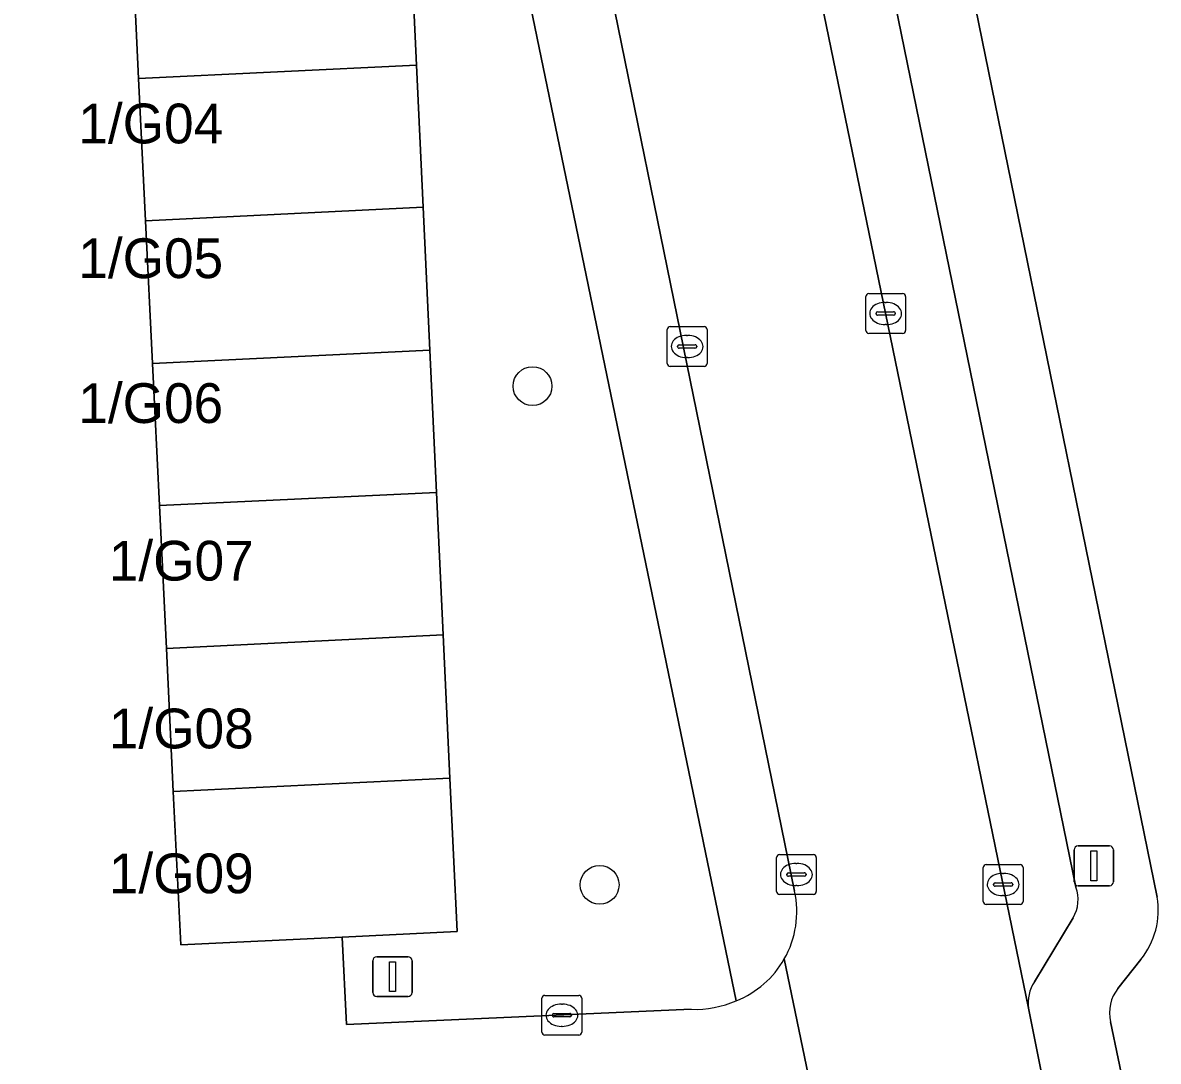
# Model space of a CAD drawing. Extents: x 161084 to 161928, y 385354 to 386522.
# Drawn here: x 161848.77 to 161877.33, y 386289.88 to 386316.01 of the extents above; entities that cross this region are included whole.
import ezdxf

# ---------------------------------------------------------------- set-up
doc = ezdxf.new("R2010")
doc.units = 0
for name, color, linetype in [('IMGEO_Boom', 7, 'Continuous'), ('IMGEO_Groenvoorziening', 7, 'Continuous'), ('IMGEO_Kolk', 7, 'Continuous'), ('IMGEO_Lichtmast', 7, 'Continuous'), ('IMGEO_Pand', 7, 'Continuous'), ('IMGEO_Pand_nummerreeks', 7, 'Continuous'), ('IMGEO_Parkeervlak_open', 7, 'Continuous'), ('IMGEO_Rijbaan_lokaal_open', 7, 'Continuous'), ('IMGEO_Voetpad_open', 7, 'Continuous')]:
    doc.layers.add(name, color=color, linetype=linetype)

msp = doc.modelspace()

# ---------------------------------------------------------------- linework, layer by layer
at = {"layer": 'IMGEO_Boom'}
for centre in [(161861.588, 386306.865), (161863.275, 386294.32)]:
    msp.add_circle(centre, 0.489, dxfattribs=at)
at = {"layer": 'IMGEO_Groenvoorziening'}
for points in [[(161870.125, 386329.167), (161877.298, 386294.014)], [(161859.274, 386327.388), (161858.086, 386327.354), (161858.319, 386322.377), (161858.499, 386318.541), (161858.668, 386314.938), (161858.835, 386311.366), (161859.004, 386307.772), (161859.171, 386304.189), (161859.339, 386300.606), (161859.508, 386297.004), (161859.689, 386293.144), (161856.799, 386293.006), (161856.913, 386290.812), (161865.581, 386291.191)], [(161866.713, 386291.405), (161859.274, 386327.388)], [(161876.885, 386292.444), (161876.312, 386291.716)], [(161876.127, 386290.878), (161876.512, 386289.031)]]:
    msp.add_lwpolyline(points, dxfattribs=at)
for centre, radius, start, end in [((161875.36, 386293.685), 1.966, 320.8788, 9.6449), ((161877.07, 386291.109), 0.971, 141.326, 193.7757), ((161865.675, 386293.795), 2.606, 267.9353, 293.4751)]:
    msp.add_arc(centre, radius, start, end, dxfattribs=at)
at = {"layer": 'IMGEO_Kolk'}
for p, q in [((161869.969, 386308.265), (161869.969, 386309.117)), ((161870.044, 386309.191), (161870.896, 386309.191)), ((161870.97, 386309.117), (161870.97, 386308.265)), ((161870.457, 386308.971), (161870.482, 386308.971)), ((161870.228, 386308.685), (161870.228, 386308.697)), ((161870.666, 386308.648), (161870.268, 386308.648)), ((161870.271, 386308.734), (161870.669, 386308.734)), ((161870.712, 386308.697), (161870.712, 386308.685)), ((161864.976, 386307.435), (161864.976, 386308.287)), ((161865.051, 386308.361), (161865.903, 386308.361)), ((161865.977, 386308.287), (161865.977, 386307.435)), ((161870.48, 386308.411), (161870.455, 386308.411)), ((161865.464, 386308.141), (161865.489, 386308.141)), ((161870.896, 386308.191), (161870.044, 386308.191)), ((161865.235, 386307.855), (161865.235, 386307.867)), ((161865.673, 386307.818), (161865.275, 386307.818)), ((161865.278, 386307.904), (161865.676, 386307.904)), ((161865.719, 386307.867), (161865.719, 386307.855)), ((161865.903, 386307.361), (161865.051, 386307.361)), ((161865.487, 386307.581), (161865.462, 386307.581)), ((161867.799, 386295.081), (161868.651, 386295.081)), ((161867.724, 386294.155), (161867.724, 386295.007)), ((161868.212, 386294.861), (161868.237, 386294.861)), ((161868.725, 386295.007), (161868.725, 386294.155)), ((161872.998, 386294.83), (161873.85, 386294.83)), ((161867.983, 386294.575), (161867.983, 386294.587)), ((161868.421, 386294.538), (161868.023, 386294.538)), ((161868.026, 386294.624), (161868.424, 386294.624)), ((161868.467, 386294.587), (161868.467, 386294.575)), ((161872.923, 386293.904), (161872.923, 386294.756)), ((161873.411, 386294.61), (161873.436, 386294.61)), ((161873.924, 386294.756), (161873.924, 386293.904)), ((161868.235, 386294.301), (161868.21, 386294.301)), ((161873.182, 386294.324), (161873.182, 386294.336)), ((161873.62, 386294.287), (161873.222, 386294.287)), ((161873.225, 386294.373), (161873.623, 386294.373)), ((161873.666, 386294.336), (161873.666, 386294.324)), ((161868.651, 386294.081), (161867.799, 386294.081)), ((161873.434, 386294.05), (161873.409, 386294.05)), ((161873.85, 386293.83), (161872.998, 386293.83)), ((161861.825, 386290.615), (161861.825, 386291.467)), ((161861.9, 386291.541), (161862.752, 386291.541)), ((161862.826, 386291.467), (161862.826, 386290.615)), ((161862.127, 386291.084), (161862.525, 386291.084)), ((161862.313, 386291.321), (161862.338, 386291.321)), ((161862.084, 386291.035), (161862.084, 386291.047)), ((161862.522, 386290.998), (161862.124, 386290.998)), ((161862.568, 386291.047), (161862.568, 386291.035)), ((161862.752, 386290.541), (161861.9, 386290.541)), ((161862.336, 386290.761), (161862.311, 386290.761))]:
    msp.add_line(p, q, dxfattribs=at)
for points in [[(161869.969, 386308.265), (161869.969, 386309.117)], [(161870.044, 386309.191), (161870.896, 386309.191)], [(161870.97, 386309.117), (161870.97, 386308.265)], [(161864.976, 386307.435), (161864.976, 386308.287)], [(161865.051, 386308.361), (161865.903, 386308.361)], [(161865.977, 386308.287), (161865.977, 386307.435)], [(161870.896, 386308.191), (161870.044, 386308.191)], [(161865.903, 386307.361), (161865.051, 386307.361)], [(161867.799, 386295.081), (161868.651, 386295.081)], [(161867.724, 386294.155), (161867.724, 386295.007)], [(161868.725, 386295.007), (161868.725, 386294.155)], [(161872.998, 386294.83), (161873.85, 386294.83)], [(161872.923, 386293.904), (161872.923, 386294.756)], [(161873.924, 386294.756), (161873.924, 386293.904)], [(161868.651, 386294.081), (161867.799, 386294.081)], [(161873.85, 386293.83), (161872.998, 386293.83)], [(161861.825, 386290.615), (161861.825, 386291.467)], [(161861.9, 386291.541), (161862.752, 386291.541)], [(161862.826, 386291.467), (161862.826, 386290.615)], [(161862.752, 386290.541), (161861.9, 386290.541)]]:
    msp.add_lwpolyline(points, dxfattribs=at)
for centre, radius, start, end in [((161870.046, 386309.115), 0.0765, 91.552, 178.448), ((161870.046, 386309.115), 0.0765, 91.552, 178.448), ((161870.894, 386309.115), 0.0765, 1.552, 88.448), ((161870.894, 386309.115), 0.0765, 1.552, 88.448), ((161870.268, 386308.694), 0.0403, 85.8775, 175.7526), ((161870.265, 386308.684), 0.0366, 178.938, 274.7102), ((161870.669, 386308.691), 0.043, 264.8664, 352.4533), ((161870.673, 386308.696), 0.0386, 1.7309, 96.639), ((161865.053, 386308.285), 0.0765, 91.552, 178.448), ((161865.053, 386308.285), 0.0765, 91.552, 178.448), ((161865.901, 386308.285), 0.0765, 1.552, 88.448), ((161865.901, 386308.285), 0.0765, 1.552, 88.448), ((161870.046, 386308.267), 0.0765, 181.552, 268.448), ((161870.046, 386308.267), 0.0765, 181.552, 268.448), ((161870.894, 386308.267), 0.0765, 271.552, 358.448), ((161870.894, 386308.267), 0.0765, 271.552, 358.448), ((161865.275, 386307.864), 0.0403, 85.8775, 175.7526), ((161865.272, 386307.854), 0.0366, 178.938, 274.7102), ((161865.676, 386307.861), 0.043, 264.8664, 352.4533), ((161865.68, 386307.866), 0.0386, 1.7309, 96.639), ((161865.053, 386307.437), 0.0765, 181.552, 268.448), ((161865.053, 386307.437), 0.0765, 181.552, 268.448), ((161865.901, 386307.437), 0.0765, 271.552, 358.448), ((161865.901, 386307.437), 0.0765, 271.552, 358.448), ((161867.801, 386295.005), 0.0765, 91.552, 178.448), ((161867.801, 386295.005), 0.0765, 91.552, 178.448), ((161868.649, 386295.005), 0.0765, 1.552, 88.448), ((161868.649, 386295.005), 0.0765, 1.552, 88.448), ((161873, 386294.754), 0.0765, 91.552, 178.448), ((161873, 386294.754), 0.0765, 91.552, 178.448), ((161873.848, 386294.754), 0.0765, 1.552, 88.448), ((161873.848, 386294.754), 0.0765, 1.552, 88.448), ((161868.023, 386294.584), 0.0403, 85.8775, 175.7526), ((161868.02, 386294.574), 0.0366, 178.938, 274.7102), ((161868.424, 386294.581), 0.043, 264.8664, 352.4533), ((161868.428, 386294.586), 0.0386, 1.7309, 96.639), ((161873.222, 386294.333), 0.0403, 85.8775, 175.7526), ((161873.219, 386294.323), 0.0366, 178.938, 274.7102), ((161873.623, 386294.33), 0.043, 264.8664, 352.4533), ((161873.627, 386294.335), 0.0386, 1.7309, 96.639), ((161867.801, 386294.157), 0.0765, 181.552, 268.448), ((161867.801, 386294.157), 0.0765, 181.552, 268.448), ((161868.649, 386294.157), 0.0765, 271.552, 358.448), ((161868.649, 386294.157), 0.0765, 271.552, 358.448), ((161873, 386293.906), 0.0765, 181.552, 268.448), ((161873, 386293.906), 0.0765, 181.552, 268.448), ((161873.848, 386293.906), 0.0765, 271.552, 358.448), ((161873.848, 386293.906), 0.0765, 271.552, 358.448), ((161861.902, 386291.465), 0.0765, 91.552, 178.448), ((161861.902, 386291.465), 0.0765, 91.552, 178.448), ((161862.75, 386291.465), 0.0765, 1.552, 88.448), ((161862.75, 386291.465), 0.0765, 1.552, 88.448), ((161862.124, 386291.044), 0.0403, 85.8775, 175.7526), ((161862.529, 386291.046), 0.0386, 1.7309, 96.639), ((161862.121, 386291.034), 0.0366, 178.938, 274.7102), ((161862.525, 386291.041), 0.043, 264.8664, 352.4533), ((161861.902, 386290.617), 0.0765, 181.552, 268.448), ((161861.902, 386290.617), 0.0765, 181.552, 268.448), ((161862.75, 386290.617), 0.0765, 271.552, 358.448), ((161862.75, 386290.617), 0.0765, 271.552, 358.448)]:
    msp.add_arc(centre, radius, start, end, dxfattribs=at)
for centre, major_axis, ratio, start_param, end_param in [((161870.456, 386308.691), (-0.387, 0.002), 0.722429, 4.712389, 7.853982), ((161870.481, 386308.691), (-0.39, 0.002), 0.717154, 1.570796, 4.712389), ((161865.463, 386307.861), (-0.387, 0.002), 0.722429, 4.712389, 7.853982), ((161865.488, 386307.861), (-0.39, 0.002), 0.717154, 1.570796, 4.712389), ((161868.211, 386294.581), (-0.387, 0.002), 0.722429, 4.712389, 7.853982), ((161868.236, 386294.581), (-0.39, 0.002), 0.717154, 1.570796, 4.712389), ((161873.41, 386294.33), (-0.387, 0.002), 0.722429, 4.712389, 7.853982), ((161873.435, 386294.33), (-0.39, 0.002), 0.717154, 1.570796, 4.712389), ((161862.312, 386291.041), (-0.387, 0.002), 0.722429, 4.712389, 7.853982), ((161862.337, 386291.041), (-0.39, 0.002), 0.717154, 1.570796, 4.712389)]:
    msp.add_ellipse(centre, major_axis=major_axis, ratio=ratio, start_param=start_param, end_param=end_param, dxfattribs=at)
at = {"layer": 'IMGEO_Lichtmast'}
for p, q in [((161875.209, 386294.398), (161875.209, 386295.198)), ((161875.209, 386295.198), (161875.209, 386294.398)), ((161875.309, 386295.298), (161876.099, 386295.298)), ((161876.099, 386295.298), (161875.309, 386295.298)), ((161876.199, 386295.198), (161876.199, 386294.398)), ((161876.199, 386294.398), (161876.199, 386295.198)), ((161876.099, 386294.298), (161875.309, 386294.298)), ((161875.309, 386294.298), (161876.099, 386294.298)), ((161857.668, 386292.513), (161858.458, 386292.513)), ((161858.458, 386292.513), (161857.668, 386292.513)), ((161857.568, 386291.613), (161857.568, 386292.413)), ((161857.568, 386292.413), (161857.568, 386291.613)), ((161858.558, 386292.413), (161858.558, 386291.613)), ((161858.558, 386291.613), (161858.558, 386292.413)), ((161858.458, 386291.513), (161857.668, 386291.513)), ((161857.668, 386291.513), (161858.458, 386291.513))]:
    msp.add_line(p, q, dxfattribs=at)
for points in [[(161875.629, 386295.173), (161875.779, 386295.173), (161875.779, 386294.423), (161875.629, 386294.423), (161875.629, 386295.173)], [(161857.988, 386292.388), (161858.138, 386292.388), (161858.138, 386291.638), (161857.988, 386291.638), (161857.988, 386292.388)]]:
    msp.add_lwpolyline(points, dxfattribs=at)
for centre, start, end in [((161875.309, 386295.198), 90, 180), ((161875.309, 386295.198), 90, 180), ((161876.099, 386295.198), 0, 90), ((161876.099, 386295.198), 360, 90), ((161875.309, 386294.398), 180, 270), ((161875.309, 386294.398), 180, 270), ((161876.099, 386294.398), 270, 0), ((161876.099, 386294.398), 270, 0), ((161857.668, 386292.413), 90, 180), ((161857.668, 386292.413), 90, 180), ((161858.458, 386292.413), 0, 90), ((161858.458, 386292.413), 360, 90), ((161857.668, 386291.613), 180, 270), ((161857.668, 386291.613), 180, 270), ((161858.458, 386291.613), 270, 0), ((161858.458, 386291.613), 270, 0)]:
    msp.add_arc(centre, 0.1, start, end, dxfattribs=at)
at = {"layer": 'IMGEO_Pand'}
for points in [[(161858.499, 386318.541), (161851.507, 386318.202), (161851.682, 386314.599), (161858.668, 386314.938)], [(161851.855, 386311.026), (161858.835, 386311.366), (161858.668, 386314.938), (161851.682, 386314.599)], [(161858.835, 386311.366), (161851.855, 386311.026), (161852.03, 386307.434), (161859.004, 386307.772)], [(161852.203, 386303.863), (161859.171, 386304.189), (161859.004, 386307.772), (161852.03, 386307.434)], [(161852.378, 386300.268), (161859.339, 386300.606), (161859.171, 386304.189), (161852.203, 386303.863)], [(161852.553, 386296.665), (161859.508, 386297.004), (161859.339, 386300.606), (161852.378, 386300.268)], [(161852.74, 386292.813), (161856.799, 386293.006), (161859.689, 386293.144), (161859.508, 386297.004), (161852.553, 386296.665)]]:
    msp.add_lwpolyline(points, close=True, dxfattribs=at)
at = {"layer": 'IMGEO_Parkeervlak_open'}
for points in [[(161865.924, 386330.79), (161874.063, 386291.215)], [(161875.252, 386294.261), (161868.212, 386328.703)], [(161874.209, 386291.884), (161875.183, 386293.491)]]:
    msp.add_lwpolyline(points, dxfattribs=at)
for centre, radius, start, end in [((161874.424, 386293.947), 0.885, 328.9862, 20.7725), ((161875.022, 386291.356), 0.969, 147.0061, 188.372)]:
    msp.add_arc(centre, radius, start, end, dxfattribs=at)
at = {"layer": 'IMGEO_Rijbaan_lokaal_open'}
for points in [[(161865.924, 386330.79), (161865.893, 386330.943), (161865.839, 386331.182), (161860.71, 386330.762), (161868.179, 386294.162)], [(161874.677, 386288.161), (161874.063, 386291.215), (161865.924, 386330.79)], [(161865.581, 386291.191), (161856.913, 386290.812), (161856.799, 386293.006), (161852.74, 386292.813), (161852.553, 386296.665), (161852.378, 386300.268), (161852.203, 386303.863), (161852.03, 386307.434), (161851.855, 386311.026), (161851.682, 386314.599), (161851.507, 386318.202), (161851.32, 386322.044), (161851.079, 386327.013), (161844.08, 386326.736), (161844.281, 386322.722), (161844.407, 386320.195), (161845.275, 386302.856), (161845.464, 386299.08), (161845.614, 386296.054), (161845.801, 386292.28), (161846.325, 386281.852), (161858.201, 386282.486), (161858.152, 386283.857)], [(161867.92, 386292.456), (161869.543, 386284.617)], [(161869.543, 386284.617), (161867.92, 386292.456)]]:
    msp.add_lwpolyline(points, dxfattribs=at)
for centre, radius, start, end in [((161865.819, 386293.648), 2.416, 330.4429, 12.292), ((161865.816, 386293.654), 2.421, 291.7466, 330.349), ((161865.675, 386293.795), 2.606, 267.9353, 293.4751)]:
    msp.add_arc(centre, radius, start, end, dxfattribs=at)
at = {"layer": 'IMGEO_Voetpad_open'}
for points in [[(161860.71, 386330.762), (161858.818, 386330.607), (161842.057, 386329.808), (161840.149, 386329.717), (161772.118, 386326.539), (161775.636, 386323.553), (161777.011, 386323.62), (161801.33, 386324.803), (161801.407, 386324.819), (161809.177, 386325.242), (161809.245, 386325.235), (161813.588, 386325.385), (161813.691, 386325.387), (161822.007, 386325.833), (161842.168, 386326.834), (161842.285, 386323.53), (161842.317, 386322.624), (161844.281, 386322.722), (161844.08, 386326.736), (161851.079, 386327.013), (161858.086, 386327.354), (161859.274, 386327.388), (161866.713, 386291.405)], [(161868.179, 386294.162), (161860.71, 386330.762)], [(161877.298, 386294.014), (161870.125, 386329.167)], [(161868.212, 386328.703), (161875.252, 386294.261)], [(161875.183, 386293.491), (161874.209, 386291.884)], [(161876.312, 386291.716), (161876.885, 386292.444)], [(161874.063, 386291.215), (161874.677, 386288.161)], [(161876.512, 386289.031), (161876.127, 386290.878)]]:
    msp.add_lwpolyline(points, dxfattribs=at)
for centre, radius, start, end in [((161874.424, 386293.947), 0.885, 328.9862, 20.7725), ((161865.819, 386293.648), 2.416, 330.4429, 12.292), ((161875.36, 386293.685), 1.966, 320.8788, 9.6449), ((161865.816, 386293.654), 2.421, 291.7466, 330.349), ((161875.022, 386291.356), 0.969, 147.0061, 188.372), ((161877.07, 386291.109), 0.971, 141.326, 193.7757)]:
    msp.add_arc(centre, radius, start, end, dxfattribs=at)

# ---------------------------------------------------------------- texts
at = {"layer": 'IMGEO_Pand_nummerreeks'}
for s, p in [('1/G04', (161850.165, 386312.97)), ('1/G05', (161850.165, 386309.581)), ('1/G06', (161850.165, 386305.937)), ('1/G07', (161850.932, 386301.973)), ('1/G08', (161850.932, 386297.753)), ('1/G09', (161850.932, 386294.109))]:
    msp.add_text(s, height=1, dxfattribs=at).set_placement(p)

doc.saveas('drawing.dxf')
